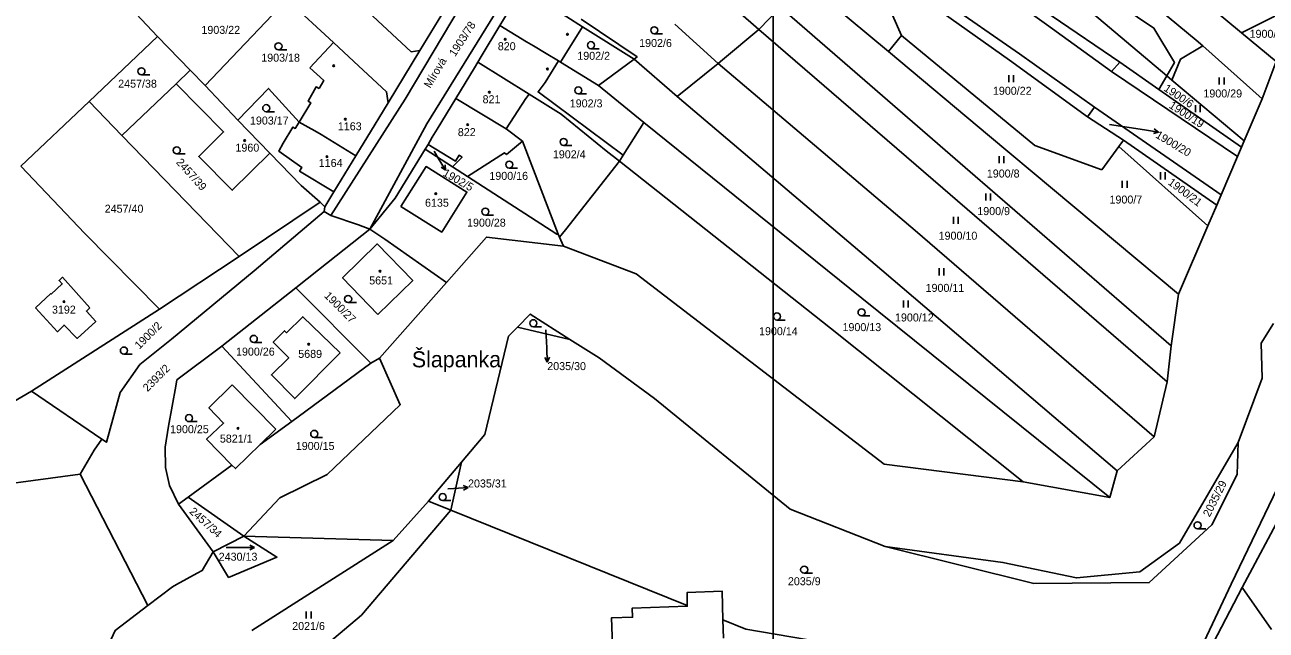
# Model space of a CAD drawing. Extents: x -667048 to -665920, y -1108425 to -1107247.
# Drawn here: x -666403.4 to -666139.7, y -1107726.9 to -1107598.2 of the extents above; entities that cross this region are included whole.
import ezdxf

# ---------------------------------------------------------------- set-up
doc = ezdxf.new("R2010")
doc.units = 0
for name, color, linetype in [('Default', 7, 'Continuous'), ('Hranice parcel', 7, 'Continuous'), ('Parcelní čísla', 7, 'Continuous'), ('Pop_ PČ_ popisy', 7, 'Continuous'), ('Vrstva 2', 7, 'Continuous'), ('Značky budov', 7, 'Continuous'), ('Značky kultur', 7, 'Continuous')]:
    doc.layers.add(name, color=color, linetype=linetype)

# ---------------------------------------------------------------- blocks, each defined once
blk = doc.blocks.new('8.021')
at = {"layer": 'Default'}
for p, q in [((3018, -10), (2039, 490)), ((-2982, -10), (3018, -10)), ((3018, -10), (2039, -510))]:
    blk.add_line(p, q, dxfattribs=at)
blk = doc.blocks.new('3.041')
at = {"layer": 'Default'}
blk.add_line((8, 0), (1758, 0), dxfattribs=at)
blk.add_circle((8, 750), 750, dxfattribs=at)
blk = doc.blocks.new('4.021')
at = {"layer": 'Default'}
blk.add_circle((-7, 1), 175, dxfattribs=at)
blk = doc.blocks.new('10291')
at = {"layer": 'Default'}
for p, q in [((0, 3001), (-500, 2001)), ((0, 1), (0, 3001)), ((0, 3001), (500, 2001))]:
    blk.add_line(p, q, dxfattribs=at)
blk = doc.blocks.new('3.061')
at = {"layer": 'Default'}
for p, q in [((-511, -1), (-511, 1499)), ((489, -1), (489, 1499))]:
    blk.add_line(p, q, dxfattribs=at)

msp = doc.modelspace()

# ---------------------------------------------------------------- linework, layer by layer
at = {"layer": 'Hranice parcel'}
for points in [[(-666338.35, -1107638.72), (-666322.57, -1107614), (-666276.79, -1107536.98), (-666277.25, -1107535.67)], [(-666269.82, -1107542.63), (-666270.97, -1107543.12), (-666317.97, -1107619.2), (-666330.09, -1107641.59)], [(-666176.16, -1107615.69), (-666192.08, -1107604.32), (-666208.42, -1107593.01), (-666224.62, -1107580.51), (-666236.71, -1107570.64), (-666249.16, -1107559.51), (-666267.1, -1107542.95)], [(-666207.43, -1107557.58), (-666154.52, -1107601.43)], [(-666160.81, -1107609.02), (-666209.5, -1107567.89)], [(-666209.5, -1107567.89), (-666163.53, -1107598.89), (-666159.16, -1107606.17), (-666160.81, -1107609.02)], [(-666172.54, -1107608.07), (-666186.35, -1107598.14), (-666204.26, -1107585.25), (-666219.1, -1107573.94), (-666220.53, -1107572.76)], [(-666217.46, -1107572.5), (-666202.94, -1107583.46), (-666185.11, -1107596.36), (-666170.8, -1107606.14)], [(-666170.77, -1107578.35), (-666144.93, -1107599.89)], [(-666247.46, -1107599.17), (-666256.95, -1107590.8), (-666270.85, -1107582.47)], [(-666224.8, -1107583.06), (-666217.14, -1107600.48)], [(-666319.46, -1107603.66), (-666321.29, -1107603.91), (-666340.68, -1107585.84)], [(-666237.45, -1107589.23), (-666237.08, -1107589.52), (-666219.88, -1107603.87)], [(-666311.71, -1107590.79), (-666319.46, -1107603.66)], [(-666302.5, -1107598.36), (-666298.58, -1107591.86), (-666297.89, -1107590.63)], [(-666284.93, -1107598.58), (-666288.23, -1107596.47), (-666297.89, -1107590.63)], [(-666347.67, -1107592.82), (-666347.98, -1107593.15), (-666365.08, -1107611.06)], [(-666337.81, -1107601.96), (-666347.67, -1107592.82)], [(-666242.87, -1107594.44), (-666247.46, -1107599.17)], [(-666242.87, -1107594.44), (-666242.48, -1107594.78), (-666202.56, -1107629.45), (-666159.85, -1107666.41)], [(-666177.6, -1107617.74), (-666194.21, -1107605.71), (-666210.49, -1107594.16)], [(-666375.18, -1107600.63), (-666380.9, -1107594.65)], [(-666285.23, -1107596.96), (-666273.33, -1107604.99), (-666273.91, -1107605.5)], [(-666144.93, -1107599.89), (-666137.56, -1107596.19), (-666131.28, -1107597.45)], [(-666307.16, -1107606.11), (-666306.46, -1107604.93), (-666302.5, -1107598.36)], [(-666302.5, -1107598.36), (-666296.78, -1107601.79), (-666295.32, -1107602.66), (-666292.61, -1107604.29), (-666290, -1107605.86)], [(-666289.56, -1107606.13), (-666288.66, -1107604.66), (-666284.93, -1107598.58)], [(-666273.91, -1107605.5), (-666284.93, -1107598.58)], [(-666256.08, -1107606.41), (-666265.33, -1107598.04)], [(-666247.46, -1107599.17), (-666255.16, -1107605.64), (-666256.08, -1107606.41)], [(-666247.46, -1107599.17), (-666208.35, -1107632.89), (-666160.73, -1107674.08)], [(-666389.69, -1107614.47), (-666375.18, -1107600.63)], [(-666375.18, -1107600.63), (-666368.27, -1107607.85)], [(-666342.82, -1107607.36), (-666337.81, -1107601.96)], [(-666337.81, -1107601.96), (-666333.46, -1107605.99), (-666326.55, -1107612.4), (-666326.18, -1107614.76)], [(-666217.14, -1107600.48), (-666219.88, -1107603.87)], [(-666174.62, -1107628.99), (-666188.83, -1107623.83), (-666217.14, -1107600.48)], [(-666154.52, -1107601.43), (-666153.13, -1107602.66)], [(-666137.59, -1107606.01), (-666144.93, -1107599.89)], [(-666326.18, -1107614.76), (-666319.46, -1107603.66)], [(-666219.88, -1107603.87), (-666198.46, -1107621.82), (-666158.28, -1107655.46)], [(-666159.72, -1107609.94), (-666157.85, -1107605.45), (-666153.13, -1107602.66)], [(-666153.13, -1107602.66), (-666140.51, -1107613.88)], [(-666340.86, -1107611.75), (-666339.88, -1107610.05), (-666342.82, -1107607.36)], [(-666311.84, -1107613.86), (-666307.87, -1107607.29), (-666307.16, -1107606.11)], [(-666307.16, -1107606.11), (-666296.27, -1107612.93)], [(-666276.25, -1107625.91), (-666294.35, -1107612.44), (-666292.82, -1107610.41), (-666290, -1107605.86)], [(-666290, -1107605.86), (-666289.56, -1107606.13)], [(-666289.56, -1107606.13), (-666281.54, -1107611.09)], [(-666273.91, -1107605.5), (-666281.54, -1107611.09)], [(-666273.91, -1107605.5), (-666264.82, -1107613.4)], [(-666264.82, -1107613.4), (-666256.08, -1107606.41)], [(-666256.08, -1107606.41), (-666214.28, -1107641.92), (-666163.45, -1107685.75)], [(-666170.8, -1107606.14), (-666172.54, -1107608.07)], [(-666170.8, -1107606.14), (-666162.5, -1107611.94)], [(-666140.51, -1107613.88), (-666137.59, -1107606.01)], [(-666368.27, -1107607.85), (-666371.25, -1107610.7)], [(-666365.08, -1107611.06), (-666368.27, -1107607.85)], [(-666145.74, -1107626.16), (-666172.54, -1107608.07)], [(-666160.81, -1107609.02), (-666162.5, -1107611.94)], [(-666160.81, -1107609.02), (-666159.72, -1107609.94)], [(-666159.72, -1107609.94), (-666144.33, -1107622.87)], [(-666382.77, -1107621.69), (-666371.25, -1107610.7)], [(-666371.25, -1107610.7), (-666361.18, -1107620.95), (-666366.44, -1107626.16), (-666359.33, -1107633.34), (-666351.36, -1107625.45)], [(-666365.08, -1107611.06), (-666358.16, -1107618.43)], [(-666358.16, -1107618.43), (-666351.61, -1107611.69), (-666345.09, -1107618.85)], [(-666345.09, -1107618.85), (-666342.65, -1107614.75), (-666343.2, -1107614.41), (-666341.5, -1107611.37), (-666340.86, -1107611.75)], [(-666301.12, -1107620.26), (-666296.94, -1107613.83), (-666296.27, -1107612.93)], [(-666296.27, -1107612.93), (-666289.46, -1107617.19), (-666279.86, -1107624.97), (-666277.04, -1107627.18)], [(-666281.54, -1107611.09), (-666271.9, -1107618.97)], [(-666162.5, -1107611.94), (-666144.89, -1107624.17)], [(-666404.21, -1107628.23), (-666389.69, -1107614.47)], [(-666389.69, -1107614.47), (-666382.77, -1107621.69)], [(-666326.18, -1107614.76), (-666328.17, -1107618.02), (-666328.95, -1107619.3), (-666333.04, -1107626.01)], [(-666316.82, -1107622.07), (-666315.78, -1107620.36), (-666311.84, -1107613.86)], [(-666311.84, -1107613.86), (-666301.12, -1107620.26)], [(-666264.82, -1107613.4), (-666221.32, -1107650.35), (-666171.3, -1107692.99)], [(-666144.33, -1107622.87), (-666140.51, -1107613.88)], [(-666177.6, -1107617.74), (-666176.16, -1107615.69)], [(-666169.96, -1107622.7), (-666177.6, -1107617.74)], [(-666176.16, -1107615.69), (-666149.25, -1107634.35)], [(-666351.36, -1107625.45), (-666358.16, -1107618.43)], [(-666345.09, -1107618.85), (-666345.95, -1107620.22), (-666346.45, -1107619.91), (-666348.49, -1107623.32), (-666349.43, -1107625.01), (-666344.56, -1107628.48), (-666345.03, -1107629.28), (-666337.71, -1107633.67)], [(-666333.04, -1107626.01), (-666340.42, -1107621.51), (-666341.81, -1107620.73), (-666343.2, -1107619.94), (-666345.09, -1107618.85)], [(-666301.12, -1107620.26), (-666297.66, -1107622.9)], [(-666271.9, -1107618.97), (-666276.25, -1107625.91)], [(-666271.9, -1107618.97), (-666225.57, -1107656.26), (-666172.92, -1107698.64)], [(-666382.77, -1107621.69), (-666357.88, -1107647.44)], [(-666317.72, -1107623.59), (-666316.82, -1107622.07)], [(-666297.66, -1107622.9), (-666301.08, -1107625.72)], [(-666290.05, -1107642.7), (-666297.66, -1107622.9)], [(-666169.96, -1107622.7), (-666170.98, -1107624.07)], [(-666150.18, -1107636.5), (-666169.96, -1107622.7)], [(-666144.33, -1107622.87), (-666144.89, -1107624.17)], [(-666351.36, -1107625.45), (-666344.65, -1107632.37), (-666340.65, -1107635.89)], [(-666337.71, -1107633.67), (-666333.04, -1107626.01)], [(-666330.09, -1107641.59), (-666324.74, -1107635.02), (-666318.37, -1107624.6)], [(-666317.72, -1107623.59), (-666318.37, -1107624.6)], [(-666318.37, -1107624.6), (-666312.53, -1107628.38)], [(-666312.53, -1107628.38), (-666310.48, -1107626.33), (-666311.13, -1107625.91), (-666311.88, -1107627.15), (-666317.72, -1107623.59)], [(-666301.08, -1107625.72), (-666301.5, -1107625.41), (-666309.36, -1107630.43)], [(-666277.04, -1107627.18), (-666276.25, -1107625.91)], [(-666170.98, -1107624.07), (-666174.62, -1107628.99)], [(-666152.06, -1107640.9), (-666170.98, -1107624.07)], [(-666149.25, -1107634.35), (-666145.74, -1107626.16)], [(-666144.89, -1107624.17), (-666145.74, -1107626.16)], [(-666374.78, -1107658.66), (-666390.62, -1107642.55), (-666404.21, -1107628.23)], [(-666323.49, -1107636.82), (-666318.16, -1107628.3), (-666309.48, -1107633.75), (-666314.82, -1107642.25), (-666323.49, -1107636.82)], [(-666309.36, -1107630.43), (-666312.53, -1107628.38)], [(-666277.04, -1107627.18), (-666288.56, -1107641.77), (-666289.8, -1107643.34)], [(-666277.04, -1107627.18), (-666232.22, -1107662.68), (-666191.33, -1107695.35)], [(-666309.36, -1107630.43), (-666290.38, -1107642.71)], [(-666339.68, -1107636.9), (-666337.71, -1107633.67)], [(-666340.65, -1107635.89), (-666357.88, -1107647.44)], [(-666339.68, -1107636.9), (-666340.03, -1107636.54), (-666340.65, -1107635.89)], [(-666152.06, -1107640.9), (-666150.18, -1107636.5)], [(-666149.25, -1107634.35), (-666150.18, -1107636.5)], [(-666387.01, -1107686.26), (-666386.07, -1107686.91), (-666383.14, -1107676.31), (-666378.93, -1107670.41), (-666372.26, -1107664.98), (-666354.64, -1107650.48), (-666339.83, -1107637.86)], [(-666339.83, -1107637.86), (-666339.68, -1107636.9)], [(-666339.83, -1107637.86), (-666338.35, -1107638.72)], [(-666338.35, -1107638.72), (-666332.49, -1107640.71), (-666330.09, -1107641.59)], [(-666330.09, -1107641.59), (-666341.02, -1107650.3), (-666345.78, -1107654.09)], [(-666313.84, -1107652.96), (-666326.93, -1107643.75), (-666330.09, -1107641.59)], [(-666158.28, -1107655.46), (-666152.06, -1107640.9)], [(-666288.92, -1107645.2), (-666305.34, -1107643.3), (-666313.84, -1107652.96)], [(-666290.38, -1107642.71), (-666290.05, -1107642.7)], [(-666289.8, -1107643.34), (-666290.05, -1107642.7)], [(-666289.8, -1107643.34), (-666288.92, -1107645.2)], [(-666328.37, -1107659.73), (-666320.97, -1107652.52), (-666328.52, -1107644.77), (-666335.9, -1107651.98), (-666328.37, -1107659.73)], [(-666191.33, -1107695.35), (-666220.86, -1107691.61), (-666273.5, -1107651.15), (-666288.92, -1107645.2)], [(-666357.88, -1107647.44), (-666374.78, -1107658.66)], [(-666389.55, -1107658.36), (-666395.36, -1107651.83), (-666396.11, -1107652.5), (-666395.44, -1107653.25), (-666397.79, -1107655.41), (-666397.88, -1107655.31), (-666401.15, -1107658.31)], [(-666345.78, -1107654.09), (-666361.52, -1107666.48)], [(-666329.85, -1107670.07), (-666345.78, -1107654.09)], [(-666313.84, -1107652.96), (-666328.01, -1107669.07)], [(-666158.28, -1107655.46), (-666159.85, -1107666.41)], [(-666374.78, -1107658.66), (-666402, -1107676.07)], [(-666401.15, -1107658.31), (-666396.45, -1107663.43), (-666395.06, -1107662.01), (-666392.3, -1107664.86), (-666388.32, -1107661.25), (-666390.3, -1107659.02), (-666389.55, -1107658.36)], [(-666336.39, -1107667.93), (-666344.33, -1107660.24), (-666347.77, -1107663.65), (-666348.22, -1107663.23), (-666350.61, -1107665.66), (-666348.71, -1107667.58), (-666347.33, -1107668.97), (-666351, -1107672.61), (-666346.05, -1107677.62), (-666336.39, -1107667.93)], [(-666298.75, -1107662.45), (-666296.01, -1107659.67), (-666287.58, -1107665.05)], [(-666298.75, -1107662.45), (-666300.61, -1107664.34), (-666305.65, -1107685.24), (-666310.6, -1107691.12)], [(-666287.58, -1107665.05), (-666298.75, -1107662.45)], [(-666138.14, -1107661.65), (-666140.71, -1107665.82)], [(-666220.63, -1107709.09), (-666240.83, -1107701.11), (-666269.61, -1107677.63), (-666281.39, -1107669), (-666287.58, -1107665.05)], [(-666361.52, -1107666.48), (-666371.07, -1107673.65)], [(-666346.69, -1107682.47), (-666361.52, -1107666.48)], [(-666159.85, -1107666.41), (-666160.73, -1107674.08)], [(-666140.71, -1107665.82), (-666140.55, -1107673.29), (-666145.61, -1107686.98)], [(-666356.84, -1107706.87), (-666349.18, -1107698.7), (-666339.13, -1107693.78), (-666323.62, -1107678.95), (-666328.01, -1107669.07)], [(-666329.85, -1107670.07), (-666346.69, -1107682.47)], [(-666328.01, -1107669.07), (-666329.85, -1107670.07)], [(-666371.07, -1107673.65), (-666371.32, -1107675.02), (-666372.87, -1107683.47)], [(-666444.23, -1107700.78), (-666402, -1107676.07)], [(-666402, -1107676.07), (-666387.01, -1107686.26)], [(-666359.38, -1107691.77), (-666364.77, -1107686.29), (-666361.18, -1107682.83), (-666364.29, -1107679.62), (-666359.31, -1107674.69)], [(-666359.31, -1107674.69), (-666350.06, -1107684.11)], [(-666167.42, -1107754.08), (-666155.7, -1107735.31), (-666147.1, -1107717.09), (-666136.4, -1107694.81), (-666122.43, -1107681.29), (-666112.57, -1107674.36)], [(-666160.73, -1107674.08), (-666163.45, -1107685.75)], [(-666372.87, -1107683.47), (-666373.55, -1107687.97), (-666373.53, -1107692.3), (-666372.62, -1107696.12), (-666370.72, -1107700.07)], [(-666346.69, -1107682.47), (-666353.4, -1107687.39)], [(-666350.06, -1107684.11), (-666353.4, -1107687.39)], [(-666387.01, -1107686.26), (-666388.68, -1107688.63), (-666391.61, -1107693.68)], [(-666163.45, -1107685.75), (-666171.3, -1107692.99)], [(-666353.4, -1107687.39), (-666358.64, -1107692.52), (-666359.38, -1107691.77)], [(-666145.61, -1107686.98), (-666145.85, -1107693.75), (-666151.19, -1107704.48), (-666164.5, -1107716.75), (-666189.07, -1107716.92), (-666220.63, -1107709.09)], [(-666220.63, -1107709.09), (-666195.61, -1107712.45), (-666179.99, -1107715.77), (-666166.55, -1107714.48), (-666158.11, -1107708.38), (-666145.61, -1107686.98)], [(-666359.38, -1107691.77), (-666368.67, -1107698.57)], [(-666317.6, -1107699.44), (-666310.6, -1107691.12)], [(-666310.6, -1107691.12), (-666312.88, -1107701.34)], [(-666391.61, -1107693.68), (-666444.23, -1107700.78)], [(-666377.24, -1107721.63), (-666391.61, -1107693.68)], [(-666171.3, -1107692.99), (-666172.92, -1107698.64)], [(-666172.92, -1107698.64), (-666191.33, -1107695.35)], [(-666370.72, -1107700.07), (-666368.67, -1107698.57)], [(-666368.67, -1107698.57), (-666356.84, -1107706.87)], [(-666325.16, -1107707.83), (-666317.6, -1107699.44)], [(-666312.88, -1107701.34), (-666317.6, -1107699.44)], [(-666370.72, -1107700.07), (-666363.37, -1107710.21)], [(-666312.88, -1107701.34), (-666331.89, -1107723.67), (-666348.56, -1107737.74)], [(-666312.88, -1107701.34), (-666262.68, -1107721.6)], [(-666135.93, -1107701.24), (-666144.8, -1107717.8)], [(-666356.84, -1107706.87), (-666349.84, -1107711.34), (-666360.09, -1107715.65), (-666363.37, -1107710.21)], [(-666363.37, -1107710.21), (-666356.84, -1107706.87)], [(-666356.84, -1107706.87), (-666325.16, -1107707.83)], [(-666355.16, -1107726.91), (-666325.16, -1107707.83)], [(-666363.37, -1107710.21), (-666365.7, -1107714.21), (-666366.74, -1107714.77), (-666371.16, -1107717.14), (-666372.04, -1107717.62), (-666377.24, -1107721.63)], [(-666167.42, -1107754.08), (-666154.4, -1107736.27), (-666144.8, -1107717.8)], [(-666144.8, -1107717.8), (-666138.58, -1107726.74)], [(-666262.68, -1107721.6), (-666262.69, -1107718.86), (-666255.26, -1107718.57), (-666255.07, -1107724.67)], [(-666377.24, -1107721.63), (-666384.18, -1107726.93), (-666392.54, -1107744.97)], [(-666278.33, -1107736.03), (-666278.78, -1107724.26), (-666274.29, -1107724.12), (-666274.33, -1107722.17), (-666262.68, -1107721.79), (-666262.68, -1107721.6)], [(-666255.07, -1107724.67), (-666254.95, -1107728.56)], [(-666255.07, -1107724.67), (-666250.23, -1107726.62), (-666211.14, -1107733.28), (-666167.42, -1107754.08)]]:
    msp.add_lwpolyline(points, dxfattribs=at)
at = {"layer": 'Pop_ PČ_ popisy'}
for points in [[(-666172.95, -1107619.35), (-666165.5, -1107620.5)], [(-666316.42, -1107625.04), (-666315.55, -1107626.5)], [(-666292.67, -1107663.05), (-666292.52, -1107666.88)], [(-666313.49, -1107696.84), (-666312.22, -1107696.75)]]:
    msp.add_lwpolyline(points, dxfattribs=at)
at = {"layer": 'Vrstva 2'}
msp.add_lwpolyline([(-666838.39, -1107343.37), (-666244.39, -1107343.37), (-666244.39, -1108183.37), (-666838.39, -1108183.37)], close=True, dxfattribs=at)

# ---------------------------------------------------------------- block references
at = {"layer": 'Pop_ PČ_ popisy'}
for p, xscale, yscale, rotation in [((-666165.5, -1107620.5), 0.001, 0.0009999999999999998, -98.99999996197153), ((-666315.55, -1107626.5), 0.001, 0.001, -148.99999998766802), ((-666292.52, -1107666.88), 0.001, 0.0010000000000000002, -177.99999998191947), ((-666312.22, -1107696.75), 0.0010000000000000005, 0.0010000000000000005, -85.99999995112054)]:
    msp.add_blockref('10291', p, dxfattribs=dict(at, xscale=xscale, yscale=yscale, rotation=rotation))
at = {"layer": 'Značky budov', "xscale": 0.0010000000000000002, "yscale": 0.0010000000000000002}
for p in [(-666301.33, -1107601.25), (-666288.1, -1107600.2), (-666337.77, -1107606.89), (-666292.35, -1107607.59), (-666304.71, -1107612.51), (-666335.3, -1107618.25), (-666309.31, -1107619.4), (-666356.67, -1107622.79), (-666339.18, -1107626.2), (-666316.08, -1107634.07), (-666327.93, -1107650.56), (-666395.06, -1107657.03), (-666343.09, -1107666.08), (-666358.1, -1107683.97)]:
    msp.add_blockref('4.021', p, dxfattribs=at)
at = {"layer": 'Značky kultur', "xscale": 0.0010000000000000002, "yscale": 0.0010000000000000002}
for name, p in [('3.041', (-666269.68, -1107600.09)), ('3.041', (-666349.51, -1107603.49)), ('3.041', (-666283.13, -1107603.26)), ('3.041', (-666378.62, -1107608.81)), ('3.061', (-666193.85, -1107610.38)), ('3.061', (-666149.12, -1107610.87)), ('3.041', (-666285.8, -1107612.87)), ('3.041', (-666352.11, -1107616.65)), ('3.061', (-666154.2, -1107616.77)), ('3.041', (-666288.94, -1107623.83)), ('3.041', (-666371.11, -1107625.62)), ('3.061', (-666195.9, -1107627.61)), ('3.041', (-666300.48, -1107628.65)), ('3.061', (-666169.73, -1107632.83)), ('3.061', (-666161.65, -1107631.03)), ('3.061', (-666198.75, -1107635.56)), ('3.041', (-666305.56, -1107638.64)), ('3.061', (-666205.57, -1107640.52)), ('3.061', (-666208.67, -1107651.44)), ('3.041', (-666334.71, -1107657.22)), ('3.061', (-666216.24, -1107658.26)), ('3.041', (-666243.62, -1107660.93)), ('3.041', (-666225.64, -1107660.06)), ('3.041', (-666295.36, -1107662.36)), ('3.041', (-666354.76, -1107665.7)), ('3.041', (-666382.35, -1107668.18)), ('3.041', (-666368.51, -1107682.54)), ('3.041', (-666341.91, -1107685.89)), ('3.041', (-666314.63, -1107699.32)), ('3.041', (-666154.26, -1107705.33)), ('8.021', (-666357.64, -1107709.29)), ('3.041', (-666237.83, -1107714.76)), ('3.061', (-666343.08, -1107724.41))]:
    msp.add_blockref(name, p, dxfattribs=at)

# ---------------------------------------------------------------- texts
at = {"layer": 'Parcelní čísla'}
for s, p in [('1903/22', (-666365.87, -1107600.11)), ('1900/32', (-666143.2, -1107600.94)), ('820', (-666302.91, -1107603.58)), ('1902/6', (-666272.88, -1107602.9)), ('1903/18', (-666353.16, -1107606.02)), ('1902/2', (-666286.02, -1107605.62)), ('2457/38', (-666383.55, -1107611.54)), ('1900/22', (-666197.73, -1107613.05)), ('1900/29', (-666153.01, -1107613.62)), ('821', (-666306.14, -1107614.85)), ('1902/3', (-666287.62, -1107615.73)), ('1903/17', (-666355.56, -1107619.38)), ('1163', (-666336.89, -1107620.6)), ('822', (-666311.4, -1107621.84)), ('1960', (-666358.64, -1107625.14)), ('1902/4', (-666291.21, -1107626.56)), ('1164', (-666340.95, -1107628.4)), ('1900/8', (-666199.02, -1107630.64)), ('1900/16', (-666304.7, -1107631.14)), ('2457/40', (-666386.42, -1107638.12)), ('6135', (-666318.37, -1107636.85)), ('1900/7', (-666172.96, -1107636.18)), ('1900/28', (-666309.44, -1107641.08)), ('1900/9', (-666201.05, -1107638.63)), ('1900/10', (-666209.26, -1107643.86)), ('5651', (-666330.23, -1107653.37)), ('1900/11', (-666212.03, -1107654.95)), ('3192', (-666397.62, -1107659.57)), ('1900/12', (-666218.53, -1107661.24)), ('1900/14', (-666247.41, -1107664.16)), ('1900/13', (-666229.68, -1107663.29)), ('1900/26', (-666358.52, -1107668.5)), ('5689', (-666345.3, -1107668.98)), ('2035/30', (-666292.4, -1107671.58)), ('2035/30', (-666292.4, -1107671.58)), ('1900/25', (-666372.53, -1107684.99)), ('5821/1', (-666361.95, -1107686.99)), ('1900/15', (-666345.82, -1107688.56)), ('2035/31', (-666309.23, -1107696.53)), ('2035/31', (-666309.23, -1107696.53)), ('2430/13', (-666362.2, -1107712.1)), ('2035/9', (-666241.28, -1107717.31)), ('2021/6', (-666346.59, -1107726.83))]:
    msp.add_text(s, height=1.7, dxfattribs=at).set_placement(p)
for s, rotation, p in [('1903/78', 57, (-666311.98, -1107605.07)), ('1900/6', 326, (-666161.58, -1107612.06)), ('1900/19', 327, (-666160.47, -1107615.71)), ('1900/20', 329, (-666163.33, -1107622.05)), ('2457/39', 312, (-666371.36, -1107627.49)), ('1902/5', 330, (-666314.73, -1107630.15)), ('1900/21', 323, (-666160.69, -1107631.97)), ('1900/27', 315, (-666339.89, -1107655.92)), ('1900/2', 45, (-666379.05, -1107667.24)), ('2393/2', 45, (-666377.31, -1107676.3)), ('2035/29', 63, (-666151.69, -1107702.92)), ('2457/34', 318, (-666368.57, -1107701.84))]:
    msp.add_text(s, height=1.7, rotation=rotation, dxfattribs=at).set_placement(p)
at = {"layer": 'Pop_ PČ_ popisy'}
msp.add_text('Mírová', height=1.7, rotation=59, dxfattribs=at).set_placement((-666317.28, -1107611.77))
msp.add_text('Šlapanka', height=3.4, dxfattribs=at).set_placement((-666321.17, -1107670.99))

doc.saveas('drawing.dxf')
